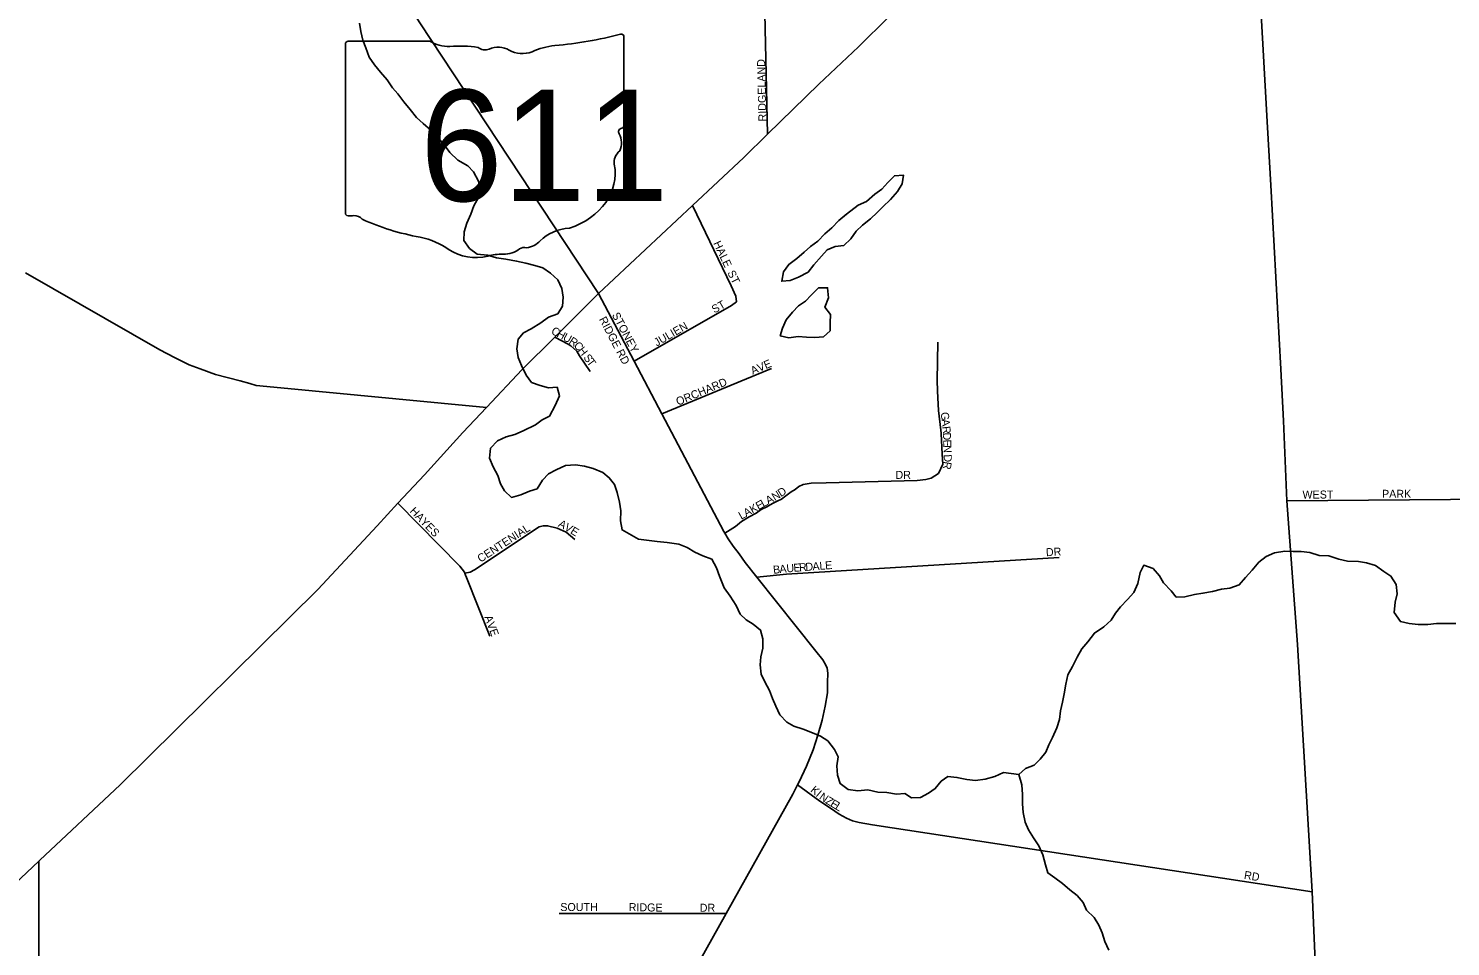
# Model space of a CAD drawing. Extents: x 1857828 to 2277390, y 930619 to 1324581.
# Drawn here: x 2092421 to 2101308, y 1253714 to 1259453 of the extents above; entities that cross this region are included whole.
import ezdxf

# ---------------------------------------------------------------- set-up
doc = ezdxf.new("R2010")
doc.units = 0
for name, color, linetype in [('GM_X_City_Street', 7, 'Continuous'), ('GM_X_City_Street_Text', 7, 'Continuous'), ('GM_X_Minor_Lake', 7, 'Continuous'), ('GM_X_Minor_River', 7, 'Continuous'), ('GM_X_State_Location', 7, 'Continuous'), ('GM_X_State_Route', 7, 'Continuous'), ('GM_X_State_Shield', 7, 'Continuous')]:
    doc.layers.add(name, color=color, linetype=linetype)

msp = doc.modelspace()

# ---------------------------------------------------------------- linework, layer by layer
at = {"layer": 'GM_X_City_Street'}
for points in [[(2097039.2, 1258790.9), (2097020.7, 1259641.1), (2097020.7, 1259719.6), (2097025.9, 1259783.3), (2097032, 1259853.5), (2097042.1, 1259917.6), (2097064.2, 1260009.8), (2097091, 1260095.4), (2097110.6, 1260162.1), (2097122.7, 1260230.3), (2097138.9, 1260306.5), (2097147, 1260378.6), (2097151.1, 1260448.8), (2097151.3, 1260675.3), (2097156.1, 1261989.7)], [(2096845.1, 1257744.5), (2096841.1, 1257778.6), (2096813.1, 1257842.8), (2096571.5, 1258346.4)], [(2092403.6, 1257925.1), (2093241.8, 1257443.3), (2093334.4, 1257395.5), (2093425.1, 1257349.8), (2093493.5, 1257324), (2093590.1, 1257290.3), (2093745.1, 1257248.9), (2093805.4, 1257233.1), (2093843.6, 1257221.3), (2093910, 1257213.5), (2095283.3, 1257083.2)], [(2096314.4, 1253084.9), (2096780.5, 1253919.2), (2097197.3, 1254665.2), (2097227.4, 1254724.5), (2097237.1, 1254743.7), (2097282.9, 1254840.3), (2097324.6, 1254942.9), (2097354.3, 1255035.4), (2097380, 1255127.8), (2097399.7, 1255216.3), (2097413.4, 1255298.7), (2097415.1, 1255364.9), (2097416.8, 1255423.2), (2097412.7, 1255453.3), (2097404.5, 1255473.3), (2097384.3, 1255505.3), (2097341.8, 1255559.3), (2096972.2, 1256022.1), (2096899.2, 1256113.4), (2096862.8, 1256167.4), (2096824.3, 1256215.4), (2096794, 1256261.5), (2096772.2, 1256296.9), (2096765.7, 1256307.5), (2096378.8, 1257042.9), (2096205.6, 1257372.3), (2095983.2, 1257795.1)], [(2096205.6, 1257372.3), (2096814.9, 1257720.5), (2096845.1, 1257744.5)], [(2095931.3, 1257308.4), (2095865.2, 1257406.7), (2095847.2, 1257434.8), (2095810, 1257468.2), (2095794.4, 1257478.6), (2095709.5, 1257522.5)], [(2098123.8, 1256923.1), (2098122.8, 1256941.2), (2098108.9, 1257063.5), (2098103, 1257143.7), (2098101, 1257187.8), (2098099.1, 1257252), (2098103.3, 1257490.6)], [(2096378.8, 1257042.9), (2097063.4, 1257327.3)], [(2098108.5, 1256670.5), (2098134.6, 1256728.7), (2098130.7, 1256790.8), (2098123.9, 1256921.1), (2098123.8, 1256923.1)], [(2096772.2, 1256296.9), (2096839.6, 1256339.1), (2096877.7, 1256371.1), (2096923.9, 1256399.1), (2096968.1, 1256423.1), (2097000.3, 1256445.2), (2097034.4, 1256463.1), (2097070.5, 1256483.1), (2097100.7, 1256497.2), (2097126.8, 1256509.2), (2097154.9, 1256531.2), (2097187, 1256555.2), (2097213.2, 1256571.2), (2097235.2, 1256589.3), (2097261.4, 1256601.3), (2097311.6, 1256609.2), (2097405.9, 1256613.1), (2097974, 1256626.6), (2098028.2, 1256632.5), (2098062.3, 1256640.5), (2098108.5, 1256670.5)], [(2094730.3, 1256484.4), (2095117.1, 1256092.2), (2095145.2, 1256054.1), (2095147.5, 1256048.6), (2095152.6, 1256036.1)], [(2100285.3, 1256500.6), (2101817.7, 1256512.2)], [(2095835.9, 1256257.9), (2095781, 1256303.4), (2095725.5, 1256328.2), (2095665.4, 1256344.3), (2095637.8, 1256343.8), (2095611.7, 1256337.3), (2095209.4, 1256068.1), (2095180.8, 1256054.3), (2095147.5, 1256048.6)], [(2096972.2, 1256022.1), (2097158.4, 1256041.9), (2098862.7, 1256146.4)], [(2095152.6, 1256036.1), (2095153.2, 1256034.6), (2095159.2, 1256020), (2095303.4, 1255652.9)], [(2097227.4, 1254724.5), (2097365.7, 1254622.2), (2097433.9, 1254578), (2097488, 1254541.8), (2097532.2, 1254515.7), (2097570.3, 1254499.6), (2097612.4, 1254489.6), (2097694.7, 1254475.4), (2100443.5, 1254056.1)], [(2095291.1, 1250028.2), (2095042.6, 1250028.9), (2094888, 1250033.1), (2094835.8, 1250035.1), (2094815.8, 1250039.1), (2094799.7, 1250047.2), (2094773.7, 1250069.3), (2094697.5, 1250147.6), (2094521, 1250338.2), (2092538.1, 1252461.8), (2092510.1, 1252493.9), (2092488, 1252522), (2092486.2, 1252718.5), (2092485.3, 1254247)], [(2095737.1, 1253920.1), (2096780.5, 1253919.2)]]:
    msp.add_lwpolyline(points, dxfattribs=at)
at = {"layer": 'GM_X_Minor_Lake'}
for points in [[(2097559.7, 1258136.5), (2097593.3, 1258185.1), (2097633.1, 1258221.8), (2097682.8, 1258262.5), (2097724.5, 1258301.2), (2097760.2, 1258337.8), (2097807.9, 1258382.5), (2097851.5, 1258433.2), (2097881.1, 1258481.8), (2097888.4, 1258536.1), (2097832.3, 1258531.5), (2097790.6, 1258488.8), (2097752.9, 1258448.2), (2097709, 1258417.6), (2097657.4, 1258370.8), (2097605.4, 1258348.1), (2097533, 1258290.8)], [(2097559.7, 1258136.5), (2097593.3, 1258185.1), (2097633.1, 1258221.8), (2097682.8, 1258262.5), (2097724.5, 1258301.2), (2097760.2, 1258337.8), (2097807.9, 1258382.5), (2097851.5, 1258433.2), (2097881.1, 1258481.8), (2097888.4, 1258536.1), (2097832.3, 1258531.5), (2097790.6, 1258488.8), (2097752.9, 1258448.2), (2097709, 1258417.6), (2097657.4, 1258370.8), (2097605.4, 1258348.1), (2097533, 1258290.8)], [(2097535.7, 1258293.1), (2097486, 1258252.3), (2097440.4, 1258205.6), (2097396.6, 1258168.9), (2097353, 1258122.2), (2097307.1, 1258089.5), (2097269.4, 1258054.9), (2097221.7, 1258014.2), (2097171.9, 1257977.4), (2097138.3, 1257930.8), (2097128.9, 1257872.4), (2097181.1, 1257877.1), (2097233.1, 1257897.7), (2097293, 1257928.6), (2097328.6, 1257975.2), (2097376.2, 1258030), (2097411.9, 1258068.6), (2097461.9, 1258089.2), (2097516, 1258095.8), (2097559.7, 1258136.5)], [(2097533, 1258290.8), (2097486, 1258252.3), (2097440.4, 1258205.6), (2097396.6, 1258168.9), (2097353, 1258122.2), (2097307.1, 1258089.5), (2097269.4, 1258054.9), (2097221.7, 1258014.2), (2097171.9, 1257977.4), (2097138.3, 1257930.8), (2097128.9, 1257872.4), (2097181.1, 1257877.1), (2097233.1, 1257897.7), (2097293, 1257928.6), (2097328.6, 1257975.2), (2097376.2, 1258030), (2097411.9, 1258068.6), (2097461.9, 1258089.2), (2097516, 1258095.8), (2097559.7, 1258136.5)], [(2097431.4, 1257612.5), (2097432.8, 1257664.8), (2097398.1, 1257710.6), (2097421.5, 1257769.2), (2097414.7, 1257831.4), (2097358.5, 1257830.8), (2097312.8, 1257786.1), (2097277.1, 1257747.5), (2097233.2, 1257718.8)], [(2097233.2, 1257718.8), (2097195.6, 1257678.2), (2097156, 1257631.6), (2097132.5, 1257579), (2097119, 1257530.6), (2097173.4, 1257519.2), (2097231.5, 1257527.9), (2097283.8, 1257522.4), (2097336.1, 1257521), (2097388.3, 1257525.6), (2097430, 1257562.2), (2097431.4, 1257612.5)]]:
    msp.add_lwpolyline(points, dxfattribs=at)
at = {"layer": 'GM_X_Minor_River'}
for points in [[(2094489.5, 1259485.3), (2094498.2, 1259433.1), (2094510.9, 1259379), (2094529.6, 1259330.9), (2094550.4, 1259272.9), (2094583.1, 1259225), (2094621.8, 1259179.2), (2094662.6, 1259131.4), (2094695.3, 1259081.5), (2094729.9, 1259043.7), (2094766.7, 1258993.9), (2094807.5, 1258946.1), (2094846.2, 1258896.3), (2094886.9, 1258858.6), (2094935.6, 1258816.9), (2094976.3, 1258773.1), (2095019.1, 1258725.3), (2095053.8, 1258677.5), (2095104.6, 1258629.8), (2095167.3, 1258594.3), (2095201.9, 1258556.5), (2095232.8, 1258498.6), (2095247.4, 1258448.5), (2095234, 1258396.1), (2095204.5, 1258343.5), (2095185, 1258291), (2095161.6, 1258234.5), (2095144.2, 1258182), (2095142.8, 1258127.8), (2095177.6, 1258077.9), (2095224.2, 1258042.2), (2095290.6, 1258034.9), (2095347, 1258019.5), (2095403.4, 1258010.1), (2095471.8, 1257998.8), (2095528.3, 1257985.3), (2095584.7, 1257969.9), (2095635.1, 1257956.3), (2095683.7, 1257922.7), (2095728.4, 1257881), (2095755.2, 1257827), (2095761.9, 1257772.8), (2095758.5, 1257716.5), (2095729, 1257667.9)], [(2095729, 1257667.9), (2095671, 1257647.2), (2095623.2, 1257612.5), (2095563.3, 1257575.7), (2095515.4, 1257549), (2095481.7, 1257510.4), (2095472.4, 1257450), (2095481.1, 1257395.8), (2095501.8, 1257345.8), (2095530.7, 1257285.8), (2095565.4, 1257240), (2095617.9, 1257220.5), (2095670.3, 1257207), (2095724.5, 1257209.6), (2095739.2, 1257155.5), (2095711.8, 1257094.9), (2095676.4, 1257028.2), (2095630.5, 1257005.5), (2095588.7, 1256974.9), (2095512.8, 1256937.9), (2095460.8, 1256915.2), (2095406.7, 1256900.6), (2095352.8, 1256873.8), (2095309.1, 1256829.1), (2095301.9, 1256766.7), (2095324.6, 1256712.7), (2095353.4, 1256658.7), (2095370.1, 1256606.7), (2095396.7, 1256562.7), (2095439.4, 1256521), (2095497.5, 1256537.7), (2095551.5, 1256560.4), (2095599.5, 1256575.1), (2095633, 1256629.7), (2095670.7, 1256668.3), (2095718.7, 1256692.9), (2095776.6, 1256719.7), (2095838.8, 1256724.4), (2095895.2, 1256717), (2095949.6, 1256701.6), (2096010.2, 1256676.1), (2096050.7, 1256644.4), (2096083.4, 1256602.5), (2096100.1, 1256552.5), (2096114.9, 1256492.3), (2096123.6, 1256438.2), (2096120.3, 1256373.8), (2096131, 1256317.6), (2096189.7, 1256286.1), (2096234.2, 1256260.5), (2096300.6, 1256251.2), (2096350.9, 1256245.7), (2096413.3, 1256238.4), (2096485.7, 1256229.1), (2096538.2, 1256207.6), (2096584.8, 1256177.9), (2096635.3, 1256156.4), (2096691.8, 1256134.9), (2096720.6, 1256081), (2096739.3, 1256028.9), (2096768.3, 1255956.9), (2096805.1, 1255903), (2096844, 1255845.1), (2096868.7, 1255791.1), (2096905.3, 1255755.4), (2096949.8, 1255729.7), (2096996.5, 1255692.1), (2097009.2, 1255637.9), (2097009.9, 1255579.6), (2096998.5, 1255525.2), (2096993.1, 1255474.9), (2096999.8, 1255416.7), (2097022.5, 1255368.7), (2097051.3, 1255314.8), (2097070, 1255264.7), (2097090.6, 1255216.7), (2097117.4, 1255162.7), (2097160.2, 1255117), (2097204.7, 1255091.3), (2097261.2, 1255071.8), (2097319.7, 1255050.4), (2097370.2, 1255028.8), (2097416.8, 1254999.2), (2097457.6, 1254945.4), (2097480.2, 1254899.4), (2097472.9, 1254843), (2097477.6, 1254784.8), (2097494.3, 1254732.7), (2097543, 1254695.1), (2097603.4, 1254687.7), (2097665.6, 1254692.4), (2097728, 1254679), (2097784.3, 1254677.6), (2097844.7, 1254666.2), (2097896.9, 1254670.9), (2097939.4, 1254643.2), (2097995.6, 1254645.8), (2098045.6, 1254672.5), (2098087.4, 1254701.1), (2098125, 1254747.8), (2098166.9, 1254776.4)], [(2098610.7, 1254789.3), (2098652.5, 1254826), (2098706.5, 1254846.7), (2098742.2, 1254885.3), (2098777.8, 1254927.9), (2098797.4, 1254974.3), (2098820.9, 1255020.8), (2098846.3, 1255081.4), (2098863.8, 1255131.9), (2098871.2, 1255186.2), (2098882.5, 1255240.6), (2098894, 1255293), (2098903.3, 1255353.4), (2098916.7, 1255411.9), (2098946.1, 1255464.5), (2098973.6, 1255523.1), (2099003.1, 1255573.7), (2099040.7, 1255618.3), (2099082.3, 1255673), (2099140.1, 1255711.9), (2099185.8, 1255754.6), (2099213.4, 1255797.1), (2099245, 1255837.7), (2099288.7, 1255882.4), (2099328.3, 1255927), (2099353.8, 1255983.6), (2099367, 1256052.1), (2099390.6, 1256096.6), (2099449.1, 1256077.1), (2099489.8, 1256031.3), (2099514.5, 1255987.4), (2099561.3, 1255937.7), (2099593.9, 1255897.8), (2099648.1, 1255900.4), (2099708.2, 1255915.2), (2099760.4, 1255921.8), (2099820.5, 1255932.5), (2099876.6, 1255947.2), (2099928.8, 1255953.8), (2099986.8, 1255974.6), (2100026.4, 1256021.2), (2100068.1, 1256065.9), (2100109.6, 1256116.6), (2100155.4, 1256151.3), (2100207.4, 1256174), (2100271.6, 1256184.8), (2100323.8, 1256183.3), (2100374, 1256183.9), (2100428.4, 1256176.4), (2100486.9, 1256159), (2100547.2, 1256155.6), (2100609.7, 1256134.2), (2100664.1, 1256122.8), (2100732.5, 1256119.5), (2100782.8, 1256112), (2100839.3, 1256094.6), (2100889.9, 1256059), (2100934.5, 1256029.3), (2100967.2, 1255977.4), (2100974, 1255919.2), (2100960.5, 1255866.8), (2100955.3, 1255802.4), (2100994.2, 1255744.5), (2101048.5, 1255733.1), (2101104.9, 1255727.7), (2101165.2, 1255726.3), (2101219.3, 1255732.9), (2101279.6, 1255733.6), (2101339.9, 1255732.3)], [(2098166.9, 1254776.4), (2098223.2, 1254771), (2098285.6, 1254757.6), (2098339.9, 1254752.2), (2098400.1, 1254760.9), (2098460.2, 1254775.6), (2098514.1, 1254802.3), (2098610.7, 1254789.3)], [(2098610.7, 1254789.3), (2098629.6, 1254725.2), (2098632.3, 1254664.9), (2098633, 1254606.7), (2098637.7, 1254552.4), (2098648.5, 1254490.2), (2098669.2, 1254442.2), (2098701.9, 1254392.3), (2098734.7, 1254342.4), (2098759.5, 1254286.4), (2098776.3, 1254224.3), (2098791, 1254174.2), (2098835.5, 1254142.5), (2098882.2, 1254106.9), (2098928.9, 1254067.2), (2098973.5, 1254033.5), (2099012.2, 1253989.7), (2099032.9, 1253941.7), (2099081.6, 1253896), (2099110.3, 1253848.1), (2099131, 1253800.1), (2099147.7, 1253746), (2099172.5, 1253692)]]:
    msp.add_lwpolyline(points, dxfattribs=at)
at = {"layer": 'GM_X_State_Route'}
for points in [[(2091780, 1261444.1), (2092852.4, 1260890.7), (2093314.9, 1260651), (2093420.2, 1260601.6), (2093831.2, 1260378.5), (2094227.3, 1260132.1), (2094261.4, 1260102.7), (2094534.8, 1259866.9), (2094585.1, 1259823.4), (2094822.4, 1259556), (2094867.9, 1259486.9), (2095983.2, 1257795.1)], [(2095210.7, 1257006), (2095283.3, 1257083.2), (2095507.1, 1257321.1), (2095709.5, 1257522.5), (2095983.2, 1257795.1), (2096571.5, 1258346.4), (2096891.6, 1258646.6), (2097039.2, 1258790.9), (2097359.8, 1259104.4), (2097607.2, 1259337.4), (2097797.2, 1259525.9), (2098369, 1259908.5)], [(2100183.5, 1258473), (2100163.3, 1258832.4), (2100118.2, 1259654), (2100113.8, 1259735.9)], [(2100262.7, 1256999.4), (2100248, 1257323.2), (2100183.5, 1258473)], [(2094599.5, 1256343.7), (2094730.3, 1256484.4), (2094895.3, 1256661.7), (2095135.2, 1256925.8), (2095210.7, 1257006)], [(2100560.6, 1250090.3), (2100560.3, 1250151.2), (2100540.6, 1251789.6), (2100443.5, 1254056.1), (2100350.6, 1255600.8), (2100285.3, 1256500.6), (2100262.7, 1256999.4)], [(2092492.2, 1254253.5), (2092995.3, 1254724.3), (2094229.4, 1255945.8), (2094599.5, 1256343.7)], [(2087086.1, 1249830.3), (2087533.2, 1250163), (2088556.3, 1250893.3), (2089205.6, 1251358.9), (2090064.9, 1252037.1), (2090736.4, 1252638.4), (2091521.5, 1253350.8), (2092143.7, 1253927.4), (2092485.3, 1254247), (2092492.2, 1254253.5)]]:
    msp.add_lwpolyline(points, dxfattribs=at)
at = {"layer": 'GM_X_State_Shield'}
for p, q in [((2094929.1, 1259373.7), (2094419.5, 1259373.7)), ((2096142.5, 1258847.1), (2096142.5, 1259399.8)), ((2094402.3, 1259355.5), (2094402.3, 1258298.8)), ((2096142.4, 1258847.2), (2096142.5, 1258847.1))]:
    msp.add_line(p, q, dxfattribs=at)
for centre, major_axis, start_param, end_param in [((2094422.3, 1259357.7), (20.2, 0), 1.712693, 3.28349), ((2095050.4, 1259496.3), (195.5, 0), 4.042523, 4.731795), ((2095522.6, 1260814.2), (1845.5, 0), 4.814394, 5.042369), ((2096123.2, 1259402.1), (19.4, 0), 6.141152, 7.989035), ((2095115.3, 1258780.5), (702, 0), 1.404758, 1.657858), ((2095274.7, 1259363.2), (56.4, 0), 3.836095, 5.185415), ((2095357.5, 1259241.1), (117.3, 0), 0.950623, 2.079405), ((2095508.8, 1259408.6), (141.1, 0), 4.081561, 5.145723), ((2095758, 1259050.9), (371.3, 0), 1.699011, 2.107814), ((2096121.9, 1258845), (20.7, 0), 5.05454, 6.418171), ((2096138, 1258806.5), (30, 0), 1.883978, 3.671073), ((2095947.3, 1258736.7), (180, 0), 5.934695, 6.695948), ((2096211.9, 1258615.8), (130.9, 0), 2.387724, 3.262537), ((2095626, 1258545.5), (461.6, 0), 5.101752, 6.440018), ((2094422.4, 1258296.5), (20.3, 0), 3.00124, 4.508301), ((2094425.5, 1258404.6), (155.2, 0), 4.665946, 4.897461), ((2094457.3, 1258237.9), (56, 0), 0.519207, 1.627899), ((2095163.9, 1259187.2), (1332.7, 0), 4.195997, 4.488961), ((2094766.6, 1257824.1), (417, 0), 0.823519, 1.323587), ((2095500.3, 1258196.4), (149.1, 0), 4.937069, 5.64225), ((2095820.6, 1258002.2), (252.8, 0), 1.647645, 2.488434), ((2095217.5, 1258232.6), (264.6, 0), 4.026481, 4.996735), ((2095370.4, 1257867.3), (217.4, 0), 1.495662, 1.94098), ((2095389.7, 1258153.5), (141, 0), 4.691044, 5.507374), ((2095517.3, 1258051.2), (39.7, 0), 1.147584, 2.315152)]:
    msp.add_ellipse(centre, major_axis=major_axis, ratio=0.8, start_param=start_param, end_param=end_param, dxfattribs=at)

# ---------------------------------------------------------------- texts
at = {"layer": 'GM_X_City_Street_Text'}
for s, rotation, p in [('RIDGELAND', 91.41363, (2097033.2, 1258871.6)), ('HALE', 295.20206, (2096699.2, 1258110.3)), ('ST', 296.56506, (2096787.1, 1257925.7)), ('STONEY', 297.94664, (2096065.4, 1257661.9)), ('ST', 29.73143, (2096708, 1257670.1)), ('RIDGE RD', 297.76092, (2095984.9, 1257635)), ('JULIEN', 29.90116, (2096347.2, 1257463.2)), ('C', 331.43606, (2095683, 1257547)), ('H', 331.42094, (2095717.8, 1257528.1)), ('U', 331.42094, (2095756.4, 1257507.1)), ('R', 325.98669, (2095794, 1257486.7)), ('C', 314.87981, (2095824.8, 1257466.1)), ('H', 307.85774, (2095851.7, 1257439.3)), ('S', 306.50935, (2095886.4, 1257394.2)), ('T', 306.51022, (2095907.3, 1257365.9)), ('AVE', 22.93429, (2096946.6, 1257287.7)), ('ORCHARD', 22.75291, (2096480.2, 1257094.1)), ('G', 276.76729, (2098121.2, 1257051.4)), ('A', 276.76729, (2098126.4, 1257007.7)), ('R', 274.98553, (2098131.5, 1256964.4)), ('D', 272.5152, (2098134.9, 1256925.5)), ('E', 272.18581, (2098136.8, 1256881.7)), ('N', 272.20765, (2098138.2, 1256846.5)), ('R', 260.21841, (2098142.2, 1256748.1)), ('D', 272.18581, (2098140.4, 1256789.3)), ('DR', 0.00001, (2097839, 1256637.1)), ('A', 29.38898, (2097044.4, 1256475.5)), ('N', 31.80339, (2097084.7, 1256498.2)), ('D', 32.97123, (2097123.1, 1256522)), ('WEST', 0.00001, (2100382.2, 1256514.1)), ('PARK', 0.00001, (2100879.4, 1256518.5)), ('HAYES', 314.12243, (2094801, 1256432)), ('A', 29.23509, (2096906.1, 1256397.9)), ('K', 29.28859, (2096944.5, 1256419.5)), ('E', 29.22975, (2096982.8, 1256441)), ('L', 29.26384, (2097013.6, 1256458.2)), ('CENTENIAL', 33.08365, (2095246.7, 1256112.2)), ('A', 331.57789, (2095727.1, 1256341.4)), ('V', 330.05988, (2095765.5, 1256320.6)), ('L', 29.29078, (2096875.4, 1256380.7)), ('E', 328.49273, (2095803.3, 1256298.8)), ('DR', 3.01158, (2098780.2, 1256153.3)), ('B', 6.32678, (2097076.8, 1256043.3)), ('A', 5.91064, (2097116.1, 1256047.6)), ('U', 4.59484, (2097159.5, 1256052.1)), ('E', 4.37566, (2097203.3, 1256055.6)), ('R', 4.32608, (2097238.4, 1256058.3)), ('D', 4.28806, (2097277.9, 1256061.3)), ('A', 4.3591, (2097321.9, 1256064.6)), ('L', 4.38111, (2097365.8, 1256067.9)), ('E', 4.32117, (2097400.9, 1256070.6)), ('AVE', 290.31972, (2095269.5, 1255773.1)), ('K', 319.23754, (2097303.9, 1254685.6)), ('I', 319.28426, (2097337.3, 1254656.8)), ('N', 324.99095, (2097358.2, 1254639.2)), ('Z', 328.67093, (2097397.1, 1254612.1)), ('E', 328.72394, (2097427.2, 1254593.8)), ('L', 328.76536, (2097457.3, 1254575.5)), ('RD', 350.54359, (2100014.2, 1254137.8)), ('SOUTH', 0.00001, (2095744.6, 1253935.7)), ('RIDGE', 358.89894, (2096171.6, 1253935.7)), ('DR', 0.00001, (2096615.9, 1253931.3))]:
    msp.add_text(s, height=50, rotation=rotation, dxfattribs=at).set_placement(p)
at = {"layer": 'GM_X_State_Location'}
for s in ['s', 'r']:
    msp.add_text(s, height=1, dxfattribs=at).set_placement((2095252.9, 1258756.9))
msp.add_text('611', height=1, rotation=0.00001, dxfattribs=at).set_placement((2094899.9, 1258684.2))
at = {"layer": 'GM_X_State_Shield'}
msp.add_text('611', height=696.1, dxfattribs=at).set_placement((2094867.6, 1258373.4))

doc.saveas('drawing.dxf')
